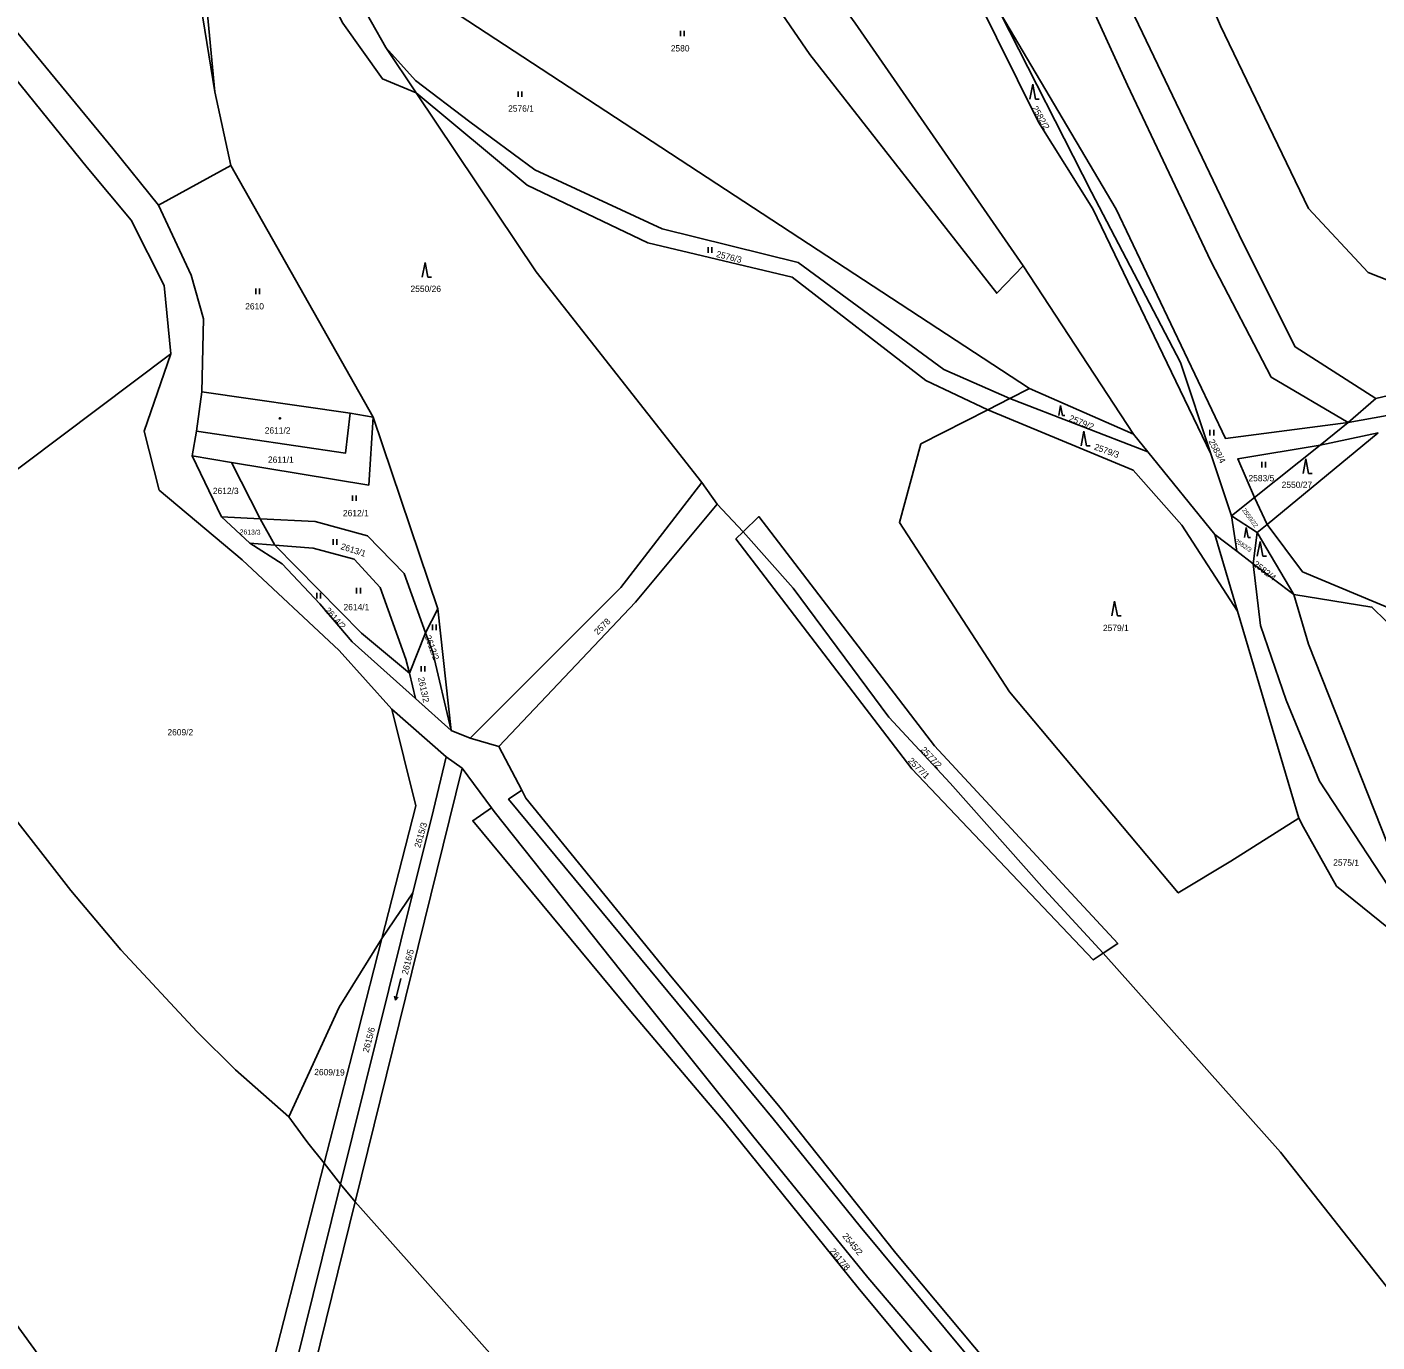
# Model space of a CAD drawing. Extents: x -562167 to -556918, y -1077891 to -1070763.
# Drawn here: x -560408.9 to -560044.8, y -1074321.6 to -1073966.8 of the extents above; entities that cross this region are included whole.
import ezdxf

# ---------------------------------------------------------------- set-up
doc = ezdxf.new("R2010")
doc.units = 0
for name, color, linetype in [('Hranice parcel', 7, 'Continuous'), ('Parcelní čísla', 7, 'Continuous'), ('Značky budov', 7, 'Continuous'), ('Značky kultur', 7, 'Continuous')]:
    doc.layers.add(name, color=color, linetype=linetype)

msp = doc.modelspace()

# ---------------------------------------------------------------- linework, layer by layer
at = {"layer": 'Hranice parcel'}
for p, q in [((-560358.25, -1073984.37), (-560365.37, -1073909.37)), ((-560331.42, -1073938.03), (-560138.57, -1074064.39)), ((-560312.16, -1073972.34), (-560331.42, -1073938.03)), ((-560303.92, -1073984.63), (-560312.16, -1073972.34)), ((-560353.93, -1074004.17), (-560358.25, -1073984.37)), ((-560353.93, -1074004.17), (-560373.41, -1074014.89)), ((-560315.51, -1074072.11), (-560353.93, -1074004.17)), ((-560110.47, -1074076.7), (-560140.25, -1074031.31)), ((-560361.74, -1074065.23), (-560363.17, -1074075.9)), ((-560361.74, -1074065.23), (-560321.74, -1074070.99)), ((-560143.88, -1074067.1), (-560138.57, -1074064.39)), ((-560138.57, -1074064.39), (-560110.47, -1074076.7)), ((-560149.82, -1074070.12), (-560143.88, -1074067.1)), ((-560143.88, -1074067.1), (-560106.64, -1074081.43)), ((-560052.6, -1074073.56), (-560045.18, -1074067.06)), ((-560321.74, -1074070.99), (-560315.51, -1074072.11)), ((-560315.51, -1074072.11), (-560298.1, -1074123.84)), ((-560363.17, -1074075.9), (-560364.39, -1074082.57)), ((-560074.5, -1074101.03), (-560044.5, -1074076.31)), ((-560052.6, -1074073.56), (-560060.19, -1074079.61)), ((-560060.19, -1074079.61), (-560044.5, -1074076.31)), ((-560106.64, -1074081.43), (-560110.47, -1074076.7)), ((-560060.19, -1074079.61), (-560077.9, -1074093.73)), ((-560356.49, -1074098.97), (-560364.39, -1074082.57)), ((-560353.76, -1074084.32), (-560364.39, -1074082.57)), ((-560088.58, -1074103.72), (-560106.64, -1074081.43)), ((-560084.11, -1074098.68), (-560089.64, -1074081.99)), ((-560353.76, -1074084.32), (-560346.06, -1074099.5)), ((-560222.76, -1074095.61), (-560226.94, -1074089.71)), ((-560077.9, -1074093.73), (-560084.11, -1074098.68)), ((-560074.5, -1074101.03), (-560077.9, -1074093.73)), ((-560222.76, -1074095.61), (-560215.8, -1074103.02)), ((-560348.83, -1074106.09), (-560356.49, -1074098.97)), ((-560356.49, -1074098.97), (-560346.06, -1074099.5)), ((-560346.06, -1074099.5), (-560342.03, -1074106.62)), ((-560084.11, -1074098.68), (-560077.15, -1074103.21)), ((-560082.64, -1074108.25), (-560084.11, -1074098.68)), ((-560077.15, -1074103.21), (-560074.5, -1074101.03)), ((-560082.64, -1074108.25), (-560088.58, -1074103.72)), ((-560088.58, -1074103.72), (-560082.45, -1074124.4)), ((-560078.21, -1074111.63), (-560077.15, -1074103.21)), ((-560077.15, -1074103.21), (-560067.29, -1074119.96)), ((-560348.83, -1074106.09), (-560342.03, -1074106.62)), ((-560078.21, -1074111.63), (-560082.64, -1074108.25)), ((-560067.29, -1074119.96), (-560078.21, -1074111.63)), ((-560301.4, -1074130.28), (-560298.1, -1074123.84)), ((-560298.1, -1074123.84), (-560294.56, -1074156.61)), ((-560082.45, -1074124.4), (-560065.9, -1074180.26)), ((-560305.79, -1074141.19), (-560301.4, -1074130.28)), ((-560305.79, -1074141.19), (-560304.1, -1074147.96)), ((-560294.56, -1074156.61), (-560304.1, -1074147.96)), ((-560310.56, -1074150.84), (-560295.86, -1074163.75)), ((-560289.35, -1074158.67), (-560294.56, -1074156.61)), ((-560289.35, -1074158.67), (-560281.65, -1074160.91)), ((-560295.86, -1074163.75), (-560291.55, -1074166.78)), ((-560275.47, -1074172.73), (-560281.65, -1074160.91)), ((-560320.38, -1074283.79), (-560291.55, -1074166.78)), ((-560291.55, -1074166.78), (-560283.64, -1074177.52)), ((-560324.36, -1074279.06), (-560304.86, -1074200.41)), ((-560313.22, -1074212.74), (-560304.86, -1074200.41)), ((-560355.98, -1074379.48), (-560328.76, -1074273.31)), ((-560324.36, -1074279.06), (-560328.76, -1074273.31)), ((-560320.38, -1074283.79), (-560324.36, -1074279.06))]:
    msp.add_line(p, q, dxfattribs=at)
for points in [[(-560373.41, -1074014.89), (-560385.73, -1073999.61), (-560474.04, -1073892.43), (-560489.32, -1073870.68), (-560525.67, -1073838.36), (-560545.28, -1073824.58), (-560576.02, -1073809.3), (-560592.68, -1073798.16)], [(-560141.82, -1073805.57), (-560133.69, -1073844.5), (-560111.59, -1073908.87), (-560087.01, -1073966.56), (-560063.35, -1074015.82), (-560047.18, -1074033.1), (-559992.45, -1074054.61), (-560045.18, -1074067.06)], [(-560052.6, -1074073.56), (-560073.39, -1074061.28), (-560089.66, -1074030.03), (-560112.11, -1073982.49), (-560140.34, -1073920.78), (-560157.64, -1073872.17), (-560165.13, -1073842.94), (-560157.75, -1073840.69)], [(-560045.18, -1074067.06), (-560066.88, -1074053.14), (-560081.03, -1074024.94), (-560103.97, -1073977.01), (-560133.04, -1073916.15), (-560148.99, -1073869.2), (-560157.75, -1073840.69)], [(-560140.25, -1074031.31), (-560147.37, -1074038.69), (-560197.82, -1073974.26), (-560227.62, -1073930.66), (-560252.96, -1073894.14), (-560244.26, -1073886.37)], [(-560140.25, -1074031.31), (-560185.6, -1073965.77), (-560216.68, -1073923.07), (-560244.26, -1073886.37)], [(-560360.48, -1073901.78), (-560348.57, -1073914.71), (-560335.43, -1073943.06), (-560323.73, -1073965.84), (-560313.06, -1073980.78), (-560303.92, -1073984.63)], [(-560358.25, -1073984.37), (-560365.16, -1073941.49), (-560366.9, -1073924.34), (-560368.58, -1073904.66)], [(-560449.61, -1073934.36), (-560392.67, -1074004.75), (-560380.79, -1074018.91), (-560371.94, -1074036.54), (-560370.13, -1074055.01)], [(-560089.64, -1074081.99), (-560121.46, -1074015.87), (-560136.16, -1073992.5), (-560158.74, -1073946.77)], [(-560052.6, -1074073.56), (-560011.56, -1074066.18), (-559999.66, -1074064.73), (-559978.65, -1074062.04), (-559965.82, -1074060.97), (-559951.86, -1074057.45), (-559939.72, -1074041.43), (-559925.81, -1074017.66), (-559922.66, -1073995.46), (-559927.17, -1073967.81), (-559936.49, -1073952.81), (-559924.01, -1073956.42), (-559915.53, -1073995.73), (-559919.38, -1074016.65), (-559923.78, -1074029.65), (-559933.52, -1074045.95)], [(-560146.37, -1073963.21), (-560115.22, -1074015.96), (-560085.68, -1074077.87), (-560052.6, -1074073.56)], [(-560089.64, -1074081.99), (-560097.82, -1074057.33), (-560121.81, -1074011.37), (-560146.37, -1073963.21)], [(-560312.16, -1073972.34), (-560304.14, -1073981.24), (-560289.51, -1073992.41), (-560271.98, -1074005.41), (-560237.64, -1074021.3), (-560200.95, -1074030.34), (-560161.68, -1074059.27), (-560143.88, -1074067.1)], [(-560226.94, -1074089.71), (-560271.56, -1074032.91), (-560303.92, -1073984.63)], [(-560149.82, -1074070.12), (-560166.53, -1074062.24), (-560202.6, -1074034.36), (-560241.51, -1074025.04), (-560273.99, -1074009.51), (-560303.92, -1073984.63)], [(-560373.41, -1074014.89), (-560364.6, -1074033.76), (-560361.32, -1074045.55), (-560361.74, -1074065.23)], [(-560370.13, -1074055.01), (-560409.64, -1074084.8), (-560453.22, -1074117.62)], [(-560370.13, -1074055.01), (-560377.35, -1074075.83), (-560373.27, -1074091.78), (-560350.9, -1074110.6), (-560324.7, -1074135.09), (-560310.56, -1074150.84)], [(-560321.74, -1074070.99), (-560322.97, -1074081.78), (-560363.17, -1074075.9)], [(-560353.76, -1074084.32), (-560316.73, -1074090.41), (-560315.51, -1074072.11)], [(-560065.9, -1074180.26), (-560084.27, -1074191.88), (-560098.42, -1074200.45), (-560143.96, -1074146.24), (-560173.65, -1074100.5), (-560167.84, -1074079.31), (-560149.82, -1074070.12)], [(-560082.45, -1074124.4), (-560097.5, -1074101.25), (-560110.58, -1074086.4), (-560149.82, -1074070.12)], [(-560077.9, -1074093.73), (-560082.39, -1074083.36), (-560060.19, -1074079.61)], [(-560289.35, -1074158.67), (-560248.77, -1074118.06), (-560226.94, -1074089.71)], [(-560281.65, -1074160.91), (-560244.8, -1074122.02), (-560222.76, -1074095.61)], [(-560346.06, -1074099.5), (-560331.16, -1074100.25), (-560317.05, -1074104.11), (-560307.23, -1074114.25), (-560301.4, -1074130.28)], [(-560215.8, -1074103.02), (-560211.57, -1074098.91), (-560164.13, -1074160.73), (-560114.74, -1074214.12), (-560118.66, -1074216.71)], [(-560074.5, -1074101.03), (-560064.9, -1074113.86), (-560024.33, -1074130.83), (-559950.92, -1074162.5), (-559937.16, -1074170.73), (-559919.07, -1074180.63), (-559913.91, -1074185.48)], [(-560118.66, -1074216.71), (-560121.37, -1074218.5), (-560170.3, -1074166.98), (-560217.74, -1074104.91), (-560215.8, -1074103.02)], [(-560118.66, -1074216.71), (-560134.49, -1074199.49), (-560159.95, -1074170.81), (-560176.49, -1074153.03), (-560202.28, -1074118.25), (-560215.8, -1074103.02)], [(-560304.1, -1074147.96), (-560321.23, -1074132.68), (-560329.93, -1074122.46), (-560340.13, -1074111.64), (-560348.83, -1074106.09)], [(-560342.03, -1074106.62), (-560318.66, -1074130.37), (-560305.79, -1074141.19)], [(-560342.03, -1074106.62), (-560331.69, -1074107.42), (-560320.71, -1074110.45), (-560313.68, -1074118.07), (-560306.74, -1074137.35), (-560305.79, -1074141.19)], [(-559977.81, -1074267.92), (-559992.93, -1074252.48), (-560022.03, -1074226.28), (-560020.22, -1074222.88), (-560036.17, -1074207.21), (-560060.39, -1074170.31), (-560069.3, -1074148.41), (-560076.3, -1074128.34), (-560078.21, -1074111.63)], [(-560453.22, -1074117.62), (-560438, -1074141.79), (-560419.52, -1074171.03), (-560397.11, -1074199.77), (-560383.6, -1074215.78), (-560363.06, -1074237.89), (-560352.67, -1074248.17), (-560338.31, -1074260.84)], [(-560042.4, -1074127.1), (-560046.2, -1074123.34), (-560067.29, -1074119.96)], [(-560067.29, -1074119.96), (-560063.34, -1074133.32), (-560041.93, -1074187.39), (-560031.34, -1074204.77), (-560003.64, -1074230.91), (-559970.82, -1074261.67), (-559945.79, -1074284.6), (-559915.14, -1074317.07), (-559882.65, -1074356.86), (-559849.07, -1074404.05), (-559829.08, -1074433.71), (-559810.75, -1074471.06), (-559793.57, -1074501.44), (-559753.13, -1074578.63)], [(-560301.4, -1074130.28), (-560299.45, -1074135.63), (-560294.56, -1074156.61)], [(-560313.22, -1074212.74), (-560304.03, -1074176.91), (-560310.56, -1074150.84)], [(-560304.86, -1074200.41), (-560299.32, -1074178.03), (-560295.86, -1074163.75)], [(-559838.5, -1074768.94), (-559850.27, -1074750.47), (-559861.49, -1074731.43), (-559881.38, -1074695.91), (-559894.68, -1074672.09), (-559912.06, -1074642.52), (-559928.42, -1074612.83), (-559938.33, -1074595.17), (-559950.37, -1074574.44), (-559967.86, -1074542.89), (-559983.46, -1074515.44), (-560001.72, -1074482.92), (-560013.61, -1074463.91), (-560031.27, -1074448.35), (-560049.48, -1074434.81), (-560085.02, -1074411.15), (-560121.14, -1074366.68), (-560155.49, -1074325.07), (-560184.24, -1074290.44), (-560207.64, -1074261.42), (-560230.84, -1074233.36), (-560279.02, -1074175.19), (-560275.47, -1074172.73)], [(-559838.5, -1074768.94), (-559878.27, -1074695.91), (-559942.03, -1074581.99), (-559962.4, -1074547.16), (-559978.73, -1074514.53), (-559998.11, -1074478.82), (-560028.2, -1074446.16), (-560058.76, -1074425.85), (-560089.72, -1074399.05), (-560174.57, -1074297.66), (-560205.9, -1074258.23), (-560235.74, -1074222.39), (-560274.35, -1074174.86), (-560275.47, -1074172.73)], [(-560087.52, -1074421.98), (-560094.41, -1074416.9), (-560134.07, -1074367.36), (-560159.15, -1074337.82), (-560184.72, -1074307.02), (-560220.74, -1074262.39), (-560246.04, -1074232.44), (-560288.7, -1074180.99), (-560283.64, -1074177.52)], [(-560283.64, -1074177.52), (-560282.95, -1074178.46), (-560243.29, -1074228.4), (-560213.23, -1074265.92), (-560182.11, -1074304.23), (-560138.18, -1074355.76), (-560098.28, -1074405.2), (-560066.57, -1074436.71)], [(-560065.9, -1074180.26), (-560064.68, -1074182.74), (-560055.8, -1074198.58), (-560039.39, -1074211.84), (-560012.35, -1074239.73)], [(-560338.31, -1074260.84), (-560324.73, -1074231.3), (-560313.22, -1074212.74)], [(-560328.76, -1074273.31), (-560319.63, -1074237.76), (-560313.22, -1074212.74)], [(-560118.66, -1074216.71), (-560070.83, -1074270.36), (-560040.95, -1074308.29), (-560021.08, -1074339.38), (-559993.17, -1074383.73), (-559977.41, -1074409.5), (-559956.43, -1074440.33), (-559939.82, -1074465.16), (-559918.59, -1074498.47), (-559888.96, -1074538.63), (-559871.08, -1074571.77), (-559856.85, -1074599.25), (-559839.3, -1074634.95), (-559830.49, -1074652.95), (-559815.41, -1074679.82), (-559784.32, -1074735.65)], [(-560328.76, -1074273.31), (-560333.19, -1074267.89), (-560334.39, -1074266.17), (-560338.31, -1074260.84)], [(-560442.46, -1074273.69), (-560436.47, -1074282.85), (-560403.99, -1074327.58), (-560382.71, -1074353.1), (-560373.03, -1074363.1), (-560361.75, -1074374.14), (-560355.98, -1074379.48)], [(-560350.46, -1074384.4), (-560348.9, -1074378.07), (-560324.36, -1074279.06)], [(-560346.17, -1074388.38), (-560343.93, -1074379.33), (-560320.38, -1074283.79)], [(-560163.14, -1074476.4), (-560173.13, -1074462.01), (-560197.05, -1074428.58), (-560209.49, -1074413.48), (-560235.44, -1074381.78), (-560267.38, -1074343.41), (-560320.38, -1074283.79)]]:
    msp.add_lwpolyline(points, dxfattribs=at)
at = {"layer": 'Značky budov'}
msp.add_circle((-560340.71, -1074072.41), 0.175, dxfattribs=at)
at = {"layer": 'Značky kultur'}
for p, q in [((-560232.66, -1073969.33), (-560232.66, -1073967.83)), ((-560231.66, -1073969.33), (-560231.66, -1073967.83)), ((-560276.44, -1073985.71), (-560276.44, -1073984.21)), ((-560275.44, -1073985.71), (-560275.44, -1073984.21)), ((-560137.67, -1073982.3), (-560138.42, -1073986.3)), ((-560136.92, -1073986.3), (-560137.67, -1073982.3)), ((-560136.92, -1073986.3), (-560135.92, -1073986.3)), ((-560225.25, -1074027.75), (-560225.25, -1074026.25)), ((-560224.25, -1074027.75), (-560224.25, -1074026.25)), ((-560301.55, -1074030.33), (-560302.3, -1074034.33)), ((-560300.8, -1074034.33), (-560301.55, -1074030.33)), ((-560300.8, -1074034.33), (-560299.8, -1074034.33)), ((-560347.17, -1074038.92), (-560347.17, -1074037.42)), ((-560346.17, -1074038.92), (-560346.17, -1074037.42)), ((-560130.16, -1074068.93), (-560130.66, -1074071.61)), ((-560129.66, -1074071.61), (-560130.16, -1074068.93)), ((-560129.66, -1074071.61), (-560128.99, -1074071.61)), ((-560123.9, -1074075.86), (-560124.65, -1074079.86)), ((-560123.15, -1074079.86), (-560123.9, -1074075.86)), ((-560089.88, -1074077.01), (-560089.88, -1074075.51)), ((-560088.88, -1074077.01), (-560088.88, -1074075.51)), ((-560123.15, -1074079.86), (-560122.15, -1074079.86)), ((-560064.03, -1074083.34), (-560064.78, -1074087.34)), ((-560063.28, -1074087.34), (-560064.03, -1074083.34)), ((-560075.87, -1074085.68), (-560075.87, -1074084.18)), ((-560074.87, -1074085.68), (-560074.87, -1074084.18)), ((-560063.28, -1074087.34), (-560062.28, -1074087.34)), ((-560321.13, -1074094.71), (-560321.13, -1074093.21)), ((-560320.13, -1074094.71), (-560320.13, -1074093.21)), ((-560080.08, -1074101.87), (-560080.58, -1074104.55)), ((-560079.58, -1074104.55), (-560080.08, -1074101.87)), ((-560326.32, -1074106.52), (-560326.32, -1074105.02)), ((-560325.32, -1074106.52), (-560325.32, -1074105.02)), ((-560079.58, -1074104.55), (-560078.91, -1074104.55)), ((-560076.39, -1074105.6), (-560077.14, -1074109.6)), ((-560075.64, -1074109.6), (-560076.39, -1074105.6)), ((-560075.64, -1074109.6), (-560074.64, -1074109.6)), ((-560330.75, -1074120.99), (-560330.75, -1074119.49)), ((-560329.75, -1074120.99), (-560329.75, -1074119.49)), ((-560320.01, -1074119.65), (-560320.01, -1074118.15)), ((-560319.01, -1074119.65), (-560319.01, -1074118.15)), ((-560115.6, -1074121.72), (-560116.35, -1074125.72)), ((-560114.85, -1074125.72), (-560115.6, -1074121.72)), ((-560114.85, -1074125.72), (-560113.85, -1074125.72)), ((-560299.53, -1074129.54), (-560299.53, -1074128.04)), ((-560298.53, -1074129.54), (-560298.53, -1074128.04)), ((-560302.64, -1074140.73), (-560302.64, -1074139.23)), ((-560301.64, -1074140.73), (-560301.64, -1074139.23)), ((-560308.09, -1074223.53), (-560309.54, -1074229.35)), ((-560309.54, -1074229.35), (-560309.79, -1074228.29)), ((-560309.54, -1074229.35), (-560308.82, -1074228.53))]:
    msp.add_line(p, q, dxfattribs=at)

# ---------------------------------------------------------------- texts
at = {"layer": 'Parcelní čísla'}
for s, p in [('2580', (-560235.29, -1073973.44)), ('2576/1', (-560279.16, -1073989.68)), ('2550/26', (-560305.48, -1074038.31)), ('2610', (-560350.06, -1074043.04)), ('2611/2', (-560344.79, -1074076.52)), ('2611/1', (-560343.93, -1074084.41)), ('2612/3', (-560358.79, -1074092.85)), ('2583/5', (-560079.5, -1074089.4)), ('2550/27', (-560070.55, -1074091.18)), ('2612/1', (-560323.7, -1074098.82)), ('2614/1', (-560323.55, -1074124.18)), ('2579/1', (-560118.75, -1074129.81)), ('2609/2', (-560371.04, -1074157.95))]:
    msp.add_text(s, height=1.7, dxfattribs=at).set_placement(p)
for s, height, rotation, p in [('2582/2', 1.7, 300, (-560137.98, -1073988.72)), ('2576/3', 1.7, 346, (-560223.16, -1074028.85)), ('2579/2', 1.7, 338, (-560128.06, -1074073.01)), ('2579/3', 1.7, 340, (-560121.28, -1074080.78)), ('2583/4', 1.7, 298, (-560090.33, -1074078.62)), ('2550/22', 1.19, 306, (-560081.29, -1074097.21)), ('2613/3', 1.335, 359, (-560351.57, -1074103.71)), ('2582/3', 1.19, 326, (-560083.32, -1074105.76)), ('2613/1', 1.7, 342, (-560324.46, -1074107.66)), ('2582/4', 1.7, 322, (-560078.38, -1074112.07)), ('2614/2', 1.7, 312, (-560328.71, -1074124.34)), ('2578', 1.7, 45, (-560254.95, -1074130.94)), ('2612/2', 1.7, 290, (-560301.65, -1074131.27)), ('2613/2', 1.7, 282, (-560303.47, -1074142.42)), ('2577/2', 1.7, 313, (-560168.05, -1074161.93)), ('2577/1', 1.7, 315, (-560171.45, -1074164.93)), ('2615/3', 1.7, 74, (-560302.88, -1074188.41)), ('2575/1', 1.7, 359, (-560056.66, -1074193.05)), ('2616/5', 1.7, 76, (-560306.23, -1074222.61)), ('2615/6', 1.7, 75, (-560316.81, -1074243.64)), ('2609/19', 1.7, 359, (-560331.46, -1074249.6)), ('2545/2', 1.7, 310, (-560189.15, -1074293.09)), ('2617/8', 1.7, 310, (-560192.52, -1074297.17))]:
    msp.add_text(s, height=height, rotation=rotation, dxfattribs=at).set_placement(p)

doc.saveas('drawing.dxf')
